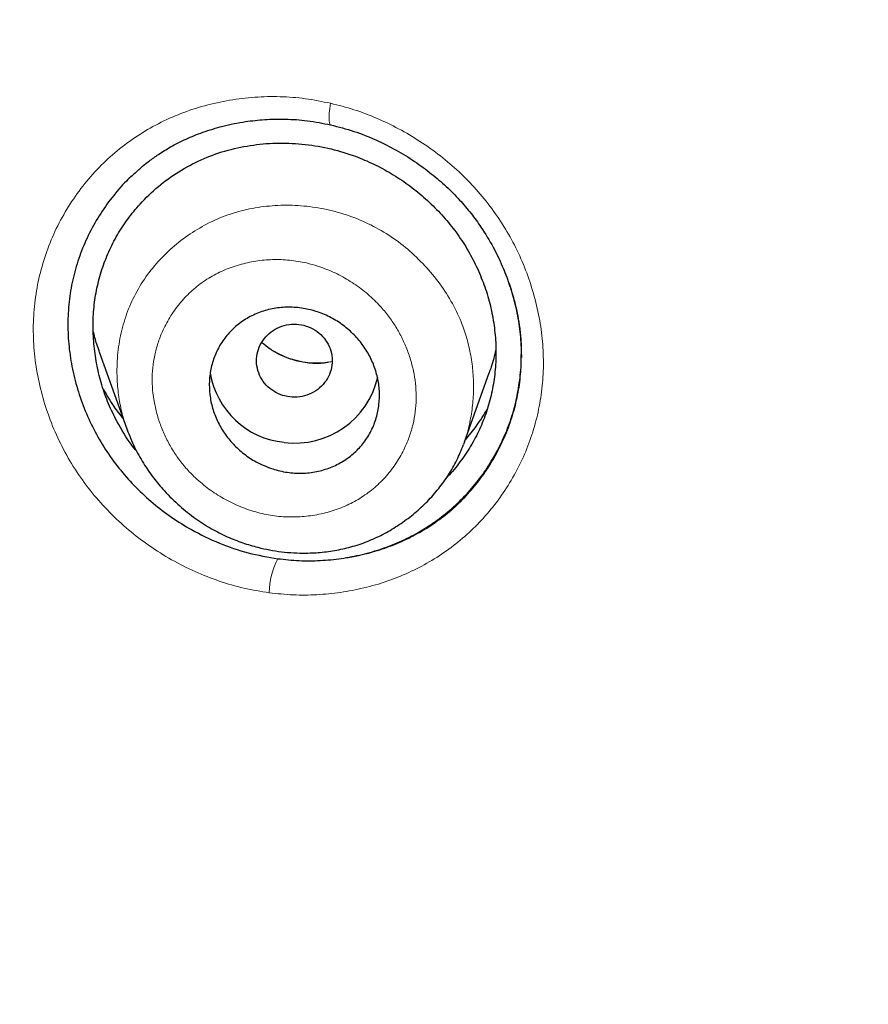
# Model space of a CAD drawing. Header units: millimetres. Extents: x 8 to 846, y 12 to 2113.
# Tile 291 of 515: x 423 to 432, y 1823 to 1834. Entities that reach past the tile are written whole.
import ezdxf

# ---------------------------------------------------------------- set-up
doc = ezdxf.new("R2010")
doc.units = ezdxf.units.MM

msp = doc.modelspace()

# ---------------------------------------------------------------- linework, layer by layer
at = {"color": 7, "linetype": 'Continuous', "lineweight": 30}
for p, q in [((424.156, 1830.108), (424.448, 1829.292)), ((428.018, 1829.155), (428.279, 1829.885)), ((424.455, 1829.275), (424.45, 1829.293)), ((428.016, 1829.155), (428.005, 1829.126))]:
    msp.add_line(p, q, dxfattribs=at)
at = {"color": 8, "linetype": 'Continuous', "lineweight": 0, "flags": 128}
msp.add_lwpolyline([(426.601, 1832.736), (426.593, 1832.682), (426.587, 1832.632), (426.585, 1832.588), (426.586, 1832.553), (426.59, 1832.527), (426.598, 1832.512), (426.608, 1832.507)], dxfattribs=at)
at = {"color": 7, "linetype": 'Continuous', "lineweight": 30}
for centre, radius, start, end in [((426.201, 1830.031), 0.885, 189.6119, 264.0882), ((426.226, 1830.04), 0.897, 262.5539, 347.1853)]:
    msp.add_arc(centre, radius, start, end, dxfattribs=at)
at = {"color": 8, "linetype": 'Continuous', "lineweight": 0}
msp.add_arc((426.721, 1827.554), 0.769, 151.5949, 179.5306, dxfattribs=at)
for points, knots in [([(418.074, 1827.918), (418.066, 1828.238), (418.047, 1828.984), (418.052, 1830.153), (418.083, 1831.425), (418.148, 1832.735), (418.246, 1834.081), (418.382, 1835.462), (418.554, 1836.84), (418.76, 1838.214), (419, 1839.582), (419.275, 1840.944), (419.575, 1842.263), (419.898, 1843.537), (420.24, 1844.767), (420.61, 1845.989), (421.009, 1847.204), (421.435, 1848.411), (421.904, 1849.644), (422.417, 1850.904), (422.977, 1852.187), (423.571, 1853.457), (424.196, 1854.712), (424.853, 1855.952), (425.541, 1857.177), (426.24, 1858.352), (426.946, 1859.477), (427.656, 1860.555), (428.391, 1861.618), (429.151, 1862.664), (429.934, 1863.695), (430.765, 1864.739), (431.647, 1865.795), (432.581, 1866.859), (433.542, 1867.901), (434.529, 1868.921), (435.542, 1869.917), (436.581, 1870.89), (437.614, 1871.811), (438.639, 1872.682), (439.653, 1873.507), (440.686, 1874.309), (441.737, 1875.089), (442.807, 1875.847), (443.926, 1876.604), (445.096, 1877.358), (446.32, 1878.105), (447.562, 1878.823), (448.821, 1879.513), (450.098, 1880.173), (451.392, 1880.804), (452.665, 1881.388), (453.915, 1881.928), (455.141, 1882.425), (456.378, 1882.897), (457.626, 1883.341), (458.884, 1883.759), (460.189, 1884.162), (461.543, 1884.547), (462.945, 1884.911), (464.355, 1885.243), (465.773, 1885.541), (467.199, 1885.808), (468.631, 1886.041), (470.028, 1886.237), (471.39, 1886.396), (472.716, 1886.523), (474.044, 1886.622), (475.374, 1886.693), (476.705, 1886.736), (478.078, 1886.751), (479.492, 1886.734), (480.944, 1886.683), (482.395, 1886.599), (483.843, 1886.481), (485.287, 1886.33), (486.727, 1886.146), (488.122, 1885.935), (489.472, 1885.7), (490.776, 1885.445), (492.074, 1885.162), (493.365, 1884.852), (494.649, 1884.515), (495.964, 1884.14), (497.307, 1883.723), (498.678, 1883.263), (500.036, 1882.772), (501.382, 1882.248), (502.714, 1881.694), (504.031, 1881.108), (505.297, 1880.51), (506.511, 1879.901), (507.676, 1879.286), (508.826, 1878.646), (509.961, 1877.982), (511.08, 1877.294), (512.217, 1876.56), (513.368, 1875.78), (514.532, 1874.95), (515.674, 1874.093), (516.795, 1873.21), (517.892, 1872.301), (518.967, 1871.366), (519.989, 1870.433), (520.958, 1869.505), (521.878, 1868.583), (522.776, 1867.642), (523.652, 1866.683), (524.505, 1865.704), (525.36, 1864.678), (526.215, 1863.602), (527.066, 1862.476), (527.888, 1861.33), (528.682, 1860.166), (529.445, 1858.983), (530.179, 1857.783), (530.863, 1856.601), (531.5, 1855.437), (532.091, 1854.295), (532.656, 1853.141), (533.194, 1851.974), (533.704, 1850.797), (534.201, 1849.573), (534.682, 1848.302), (535.143, 1846.985), (535.571, 1845.657), (535.964, 1844.321), (536.325, 1842.976), (536.651, 1841.623), (536.935, 1840.302), (537.179, 1839.012), (537.388, 1837.756), (537.568, 1836.496), (537.718, 1835.232), (537.839, 1833.966), (537.933, 1832.658), (537.998, 1831.31), (538.028, 1829.922), (538.028, 1828.751), (538.005, 1828.042), (537.997, 1827.797)], [0, 0, 0, 0, 0.005252, 0.012201, 0.019149, 0.026096, 0.033674, 0.04125, 0.048826, 0.056401, 0.063977, 0.071552, 0.079127, 0.086071, 0.093015, 0.09996, 0.106905, 0.113851, 0.120799, 0.128379, 0.13596, 0.14354, 0.151118, 0.158695, 0.166272, 0.173848, 0.180792, 0.187736, 0.19468, 0.201624, 0.208568, 0.215513, 0.223089, 0.230666, 0.238244, 0.245823, 0.253404, 0.260985, 0.268564, 0.275511, 0.282457, 0.289402, 0.296347, 0.303291, 0.310235, 0.31781, 0.325386, 0.332961, 0.340537, 0.348114, 0.355691, 0.363269, 0.370217, 0.377167, 0.384116, 0.391064, 0.398011, 0.404957, 0.412534, 0.42011, 0.427686, 0.435261, 0.442837, 0.450412, 0.457988, 0.464933, 0.471879, 0.478825, 0.485772, 0.49272, 0.49967, 0.507251, 0.51483, 0.522408, 0.529986, 0.537562, 0.545138, 0.552714, 0.559658, 0.566603, 0.573547, 0.580492, 0.587437, 0.594382, 0.60196, 0.609538, 0.617118, 0.624699, 0.63228, 0.639859, 0.647436, 0.654382, 0.661327, 0.668271, 0.675216, 0.68216, 0.689104, 0.696679, 0.704255, 0.711831, 0.719408, 0.726986, 0.734564, 0.742145, 0.749094, 0.756043, 0.76299, 0.769936, 0.776881, 0.783826, 0.791402, 0.798978, 0.806553, 0.814128, 0.821704, 0.829279, 0.836855, 0.843801, 0.850747, 0.857694, 0.864643, 0.871592, 0.878541, 0.886119, 0.893697, 0.901273, 0.908849, 0.916425, 0.924, 0.931575, 0.938519, 0.945463, 0.952407, 0.959352, 0.966297, 0.973243, 0.980821, 0.988401, 0.995982, 1, 1, 1, 1]), ([(421.507, 1824.421), (421.52, 1825.319), (421.546, 1827.111), (421.758, 1829.786), (422.096, 1832.439), (422.569, 1835.071), (423.175, 1837.68), (423.915, 1840.266), (424.789, 1842.822), (425.79, 1845.332), (426.915, 1847.784), (428.159, 1850.17), (429.523, 1852.493), (431.005, 1854.754), (432.604, 1856.95), (434.317, 1859.073), (436.134, 1861.109), (438.046, 1863.05), (440.049, 1864.892), (442.142, 1866.636), (444.326, 1868.282), (446.598, 1869.828), (448.952, 1871.269), (451.372, 1872.595), (453.848, 1873.801), (456.376, 1874.885), (458.955, 1875.846), (461.586, 1876.686), (464.267, 1877.404), (466.986, 1877.994), (469.726, 1878.455), (472.475, 1878.785), (475.232, 1878.983), (477.997, 1879.051), (480.768, 1878.987), (483.543, 1878.79), (486.309, 1878.46), (489.049, 1878.002), (491.753, 1877.417), (494.419, 1876.708), (497.046, 1875.873), (499.636, 1874.911), (502.182, 1873.822), (504.671, 1872.612), (507.09, 1871.289), (509.43, 1869.858), (511.692, 1868.323), (513.876, 1866.682), (515.981, 1864.933), (517.999, 1863.08), (519.921, 1861.132), (521.736, 1859.1), (523.44, 1856.991), (525.034, 1854.808), (526.517, 1852.551), (527.89, 1850.218), (529.145, 1847.816), (530.277, 1845.357), (531.278, 1842.855), (532.146, 1840.317), (532.884, 1837.744), (533.493, 1835.135), (533.971, 1832.491), (534.314, 1829.818), (534.531, 1827.124), (534.558, 1825.322), (534.572, 1824.421)], [0, 0, 0, 0, 0.015712, 0.031331, 0.046897, 0.062447, 0.078018, 0.093647, 0.109364, 0.125068, 0.140678, 0.156238, 0.171786, 0.187361, 0.20301, 0.218729, 0.234412, 0.250011, 0.265566, 0.281113, 0.296691, 0.312337, 0.328056, 0.343741, 0.359332, 0.374883, 0.390432, 0.406015, 0.421689, 0.437408, 0.453066, 0.468652, 0.484201, 0.499753, 0.515345, 0.531016, 0.546736, 0.5624, 0.57798, 0.593531, 0.609088, 0.62469, 0.640388, 0.656108, 0.671748, 0.687324, 0.702876, 0.718439, 0.734052, 0.749753, 0.765462, 0.781092, 0.796672, 0.812229, 0.827796, 0.843417, 0.85913, 0.874841, 0.89046, 0.906024, 0.921572, 0.937142, 0.95278, 0.96849, 0.98424, 1, 1, 1, 1]), ([(534.349, 1824.347), (534.342, 1825.015), (534.327, 1826.349), (534.208, 1828.347), (534.018, 1830.34), (533.749, 1832.329), (533.405, 1834.309), (532.996, 1836.235), (532.527, 1838.102), (532.005, 1839.91), (531.419, 1841.696), (530.769, 1843.463), (530.042, 1845.239), (529.236, 1847.023), (528.346, 1848.809), (527.386, 1850.566), (526.357, 1852.293), (525.259, 1853.989), (524.121, 1855.615), (522.95, 1857.167), (521.753, 1858.646), (520.504, 1860.082), (519.205, 1861.475), (517.829, 1862.851), (516.374, 1864.205), (514.838, 1865.533), (513.25, 1866.807), (511.609, 1868.028), (509.922, 1869.191), (508.228, 1870.271), (506.538, 1871.269), (504.851, 1872.189), (503.132, 1873.052), (501.382, 1873.857), (499.566, 1874.62), (497.685, 1875.335), (495.74, 1875.994), (493.769, 1876.585), (491.771, 1877.107), (489.751, 1877.559), (487.755, 1877.932), (485.792, 1878.23), (483.863, 1878.457), (481.93, 1878.62), (479.991, 1878.718), (478.01, 1878.751), (475.99, 1878.716), (473.934, 1878.607), (471.883, 1878.425), (469.838, 1878.17), (467.798, 1877.841), (465.805, 1877.449), (463.866, 1876.998), (461.988, 1876.493), (460.132, 1875.928), (458.301, 1875.301), (456.457, 1874.599), (454.606, 1873.82), (452.753, 1872.961), (450.935, 1872.037), (449.152, 1871.049), (447.402, 1869.995), (445.718, 1868.899), (444.105, 1867.766), (442.568, 1866.605), (441.077, 1865.397), (439.633, 1864.141), (438.206, 1862.811), (436.803, 1861.407), (435.428, 1859.925), (434.112, 1858.396), (432.852, 1856.82), (431.65, 1855.195), (430.528, 1853.558), (429.487, 1851.917), (428.529, 1850.279), (427.631, 1848.615), (426.796, 1846.924), (426.004, 1845.166), (425.261, 1843.343), (424.574, 1841.455), (423.959, 1839.547), (423.418, 1837.619), (422.951, 1835.672), (422.565, 1833.747), (422.256, 1831.849), (422.02, 1829.983), (421.854, 1828.11), (421.749, 1826.231), (421.736, 1824.976), (421.73, 1824.347)], [0, 0, 0, 0, 0.011718, 0.023422, 0.035131, 0.046861, 0.058633, 0.070374, 0.081376, 0.092351, 0.103314, 0.114278, 0.125258, 0.136845, 0.148439, 0.160058, 0.171716, 0.183431, 0.19516, 0.206169, 0.21715, 0.228117, 0.239082, 0.250059, 0.261698, 0.273343, 0.285009, 0.296711, 0.308463, 0.320158, 0.331114, 0.342058, 0.353001, 0.363957, 0.374937, 0.386579, 0.398224, 0.409886, 0.42158, 0.43332, 0.445046, 0.456045, 0.467022, 0.477988, 0.488955, 0.499937, 0.511584, 0.523217, 0.534851, 0.5465, 0.558178, 0.569924, 0.580979, 0.591996, 0.602988, 0.613967, 0.624945, 0.636586, 0.648202, 0.659808, 0.671417, 0.683046, 0.69478, 0.705845, 0.716869, 0.727865, 0.738844, 0.74982, 0.761474, 0.77311, 0.784742, 0.796386, 0.808059, 0.819799, 0.830845, 0.841849, 0.852823, 0.863782, 0.874741, 0.886479, 0.898182, 0.909866, 0.921548, 0.933247, 0.944959, 0.955973, 0.966969, 0.977962, 0.988967, 1, 1, 1, 1]), ([(425.952, 1827.56), (425.863, 1827.575), (425.685, 1827.603), (425.423, 1827.68), (425.167, 1827.78), (424.919, 1827.906), (424.684, 1828.053), (424.464, 1828.221), (424.262, 1828.408), (424.078, 1828.614), (423.915, 1828.836), (423.775, 1829.073), (423.658, 1829.323), (423.567, 1829.584), (423.501, 1829.851), (423.463, 1830.121), (423.454, 1830.389), (423.473, 1830.655), (423.521, 1830.916), (423.596, 1831.17), (423.698, 1831.414), (423.827, 1831.646), (423.978, 1831.863), (424.15, 1832.06), (424.343, 1832.237), (424.553, 1832.392), (424.779, 1832.524), (425.018, 1832.632), (425.27, 1832.715), (425.532, 1832.772), (425.799, 1832.804), (426.067, 1832.81), (426.336, 1832.79), (426.513, 1832.754), (426.601, 1832.736)], [0, 0, 0, 0, 0.031282, 0.062387, 0.093626, 0.1253, 0.156884, 0.188021, 0.21902, 0.250193, 0.281371, 0.312357, 0.34349, 0.375103, 0.406858, 0.438024, 0.46895, 0.499992, 0.531109, 0.562083, 0.593265, 0.625, 0.656526, 0.687651, 0.718707, 0.750026, 0.781092, 0.812072, 0.843282, 0.875033, 0.90658, 0.93772, 0.968757, 1, 1, 1, 1]), ([(426.601, 1832.736), (426.684, 1832.715), (426.849, 1832.673), (427.09, 1832.581), (427.323, 1832.469), (427.549, 1832.336), (427.763, 1832.183), (427.963, 1832.013), (428.145, 1831.826), (428.308, 1831.624), (428.453, 1831.409), (428.577, 1831.181), (428.679, 1830.943), (428.758, 1830.694), (428.816, 1830.441), (428.848, 1830.186), (428.855, 1829.934), (428.836, 1829.684), (428.792, 1829.438), (428.723, 1829.198), (428.63, 1828.967), (428.513, 1828.746), (428.376, 1828.538), (428.22, 1828.347), (428.045, 1828.173), (427.853, 1828.018), (427.647, 1827.883), (427.428, 1827.77), (427.197, 1827.677), (426.955, 1827.608), (426.707, 1827.56), (426.457, 1827.536), (426.204, 1827.533), (426.036, 1827.551), (425.952, 1827.56)], [0, 0, 0, 0, 0.031215, 0.062263, 0.093404, 0.124899, 0.156808, 0.188149, 0.219202, 0.250255, 0.281472, 0.312515, 0.343681, 0.375258, 0.407126, 0.438369, 0.469289, 0.500199, 0.531338, 0.562343, 0.593523, 0.625184, 0.656665, 0.6878, 0.718881, 0.7502, 0.781221, 0.812206, 0.843437, 0.875193, 0.90664, 0.937749, 0.968781, 1, 1, 1, 1]), ([(424.45, 1829.293), (424.436, 1829.33), (424.402, 1829.426), (424.368, 1829.584), (424.345, 1829.766), (424.34, 1829.969), (424.359, 1830.19), (424.412, 1830.424), (424.496, 1830.647), (424.612, 1830.854), (424.755, 1831.043), (424.924, 1831.212), (425.113, 1831.358), (425.32, 1831.478), (425.541, 1831.57), (425.774, 1831.63), (426.014, 1831.659), (426.258, 1831.659), (426.502, 1831.629), (426.741, 1831.57), (426.973, 1831.481), (427.192, 1831.361), (427.397, 1831.217), (427.516, 1831.1), (427.576, 1831.042)], [0, 0, 0, 0, 0.023554, 0.05988, 0.096283, 0.13272, 0.181233, 0.229547, 0.277552, 0.325408, 0.373522, 0.421826, 0.470168, 0.518381, 0.566338, 0.614121, 0.662028, 0.710062, 0.758182, 0.806351, 0.854574, 0.902918, 0.951413, 1, 1, 1, 1]), ([(427.113, 1830.605), (427.07, 1830.648), (426.982, 1830.735), (426.831, 1830.843), (426.67, 1830.935), (426.5, 1831.006), (426.324, 1831.056), (426.145, 1831.082), (425.966, 1831.086), (425.787, 1831.067), (425.614, 1831.025), (425.447, 1830.963), (425.292, 1830.878), (425.152, 1830.774), (425.028, 1830.651), (424.922, 1830.511), (424.842, 1830.369), (424.785, 1830.232), (424.747, 1830.104), (424.723, 1829.973), (424.713, 1829.839), (424.718, 1829.704), (424.736, 1829.569), (424.768, 1829.435), (424.812, 1829.305), (424.869, 1829.178), (424.937, 1829.057), (425.016, 1828.944), (425.116, 1828.827), (425.24, 1828.711), (425.389, 1828.601), (425.551, 1828.51), (425.722, 1828.438), (425.898, 1828.389), (426.077, 1828.362), (426.257, 1828.359), (426.435, 1828.378), (426.61, 1828.419), (426.776, 1828.482), (426.931, 1828.566), (427.071, 1828.671), (427.195, 1828.794), (427.301, 1828.934), (427.38, 1829.076), (427.437, 1829.213), (427.475, 1829.341), (427.499, 1829.473), (427.508, 1829.606), (427.504, 1829.74), (427.486, 1829.874), (427.454, 1830.008), (427.409, 1830.139), (427.353, 1830.266), (427.284, 1830.387), (427.205, 1830.501), (427.144, 1830.571), (427.113, 1830.605)], [0, 0, 0, 0, 0.020726, 0.041665, 0.062465, 0.083541, 0.104245, 0.124919, 0.145749, 0.166473, 0.187421, 0.208549, 0.229258, 0.249912, 0.270664, 0.291379, 0.312424, 0.328318, 0.343915, 0.359382, 0.374892, 0.390346, 0.406126, 0.421744, 0.437357, 0.453186, 0.468774, 0.484278, 0.499858, 0.520633, 0.541402, 0.562507, 0.583514, 0.604241, 0.625028, 0.645721, 0.66671, 0.687516, 0.708737, 0.729451, 0.750027, 0.770826, 0.791549, 0.812562, 0.828429, 0.84402, 0.859505, 0.875054, 0.890486, 0.905938, 0.921574, 0.937547, 0.953175, 0.96876, 0.984485, 1, 1, 1, 1]), ([(427.576, 1831.042), (427.632, 1830.98), (427.743, 1830.856), (427.878, 1830.647), (427.978, 1830.444), (428.044, 1830.25), (428.086, 1830.07), (428.11, 1829.887), (428.115, 1829.703), (428.103, 1829.519), (428.07, 1829.339), (428.041, 1829.217), (428.018, 1829.158), (428.016, 1829.155)], [0, 0, 0, 0, 0.120282, 0.240276, 0.359854, 0.449552, 0.539882, 0.630753, 0.721953, 0.813229, 0.904329, 0.995035, 1, 1, 1, 1]), ([(426.045, 1827.92), (426.144, 1827.91), (426.343, 1827.889), (426.642, 1827.905), (426.911, 1827.95), (427.148, 1828.017), (427.354, 1828.097), (427.549, 1828.195), (427.732, 1828.312), (427.901, 1828.449), (428.056, 1828.603), (428.194, 1828.772), (428.316, 1828.955), (428.419, 1829.15), (428.503, 1829.354), (428.565, 1829.567), (428.605, 1829.786), (428.621, 1830.009), (428.614, 1830.234), (428.585, 1830.46), (428.539, 1830.675), (428.492, 1830.812), (428.47, 1830.876)], [0, 0, 0, 0, 0.063822, 0.12804, 0.192425, 0.240681, 0.288787, 0.336668, 0.38429, 0.431897, 0.479709, 0.527666, 0.575684, 0.623671, 0.671547, 0.719259, 0.766796, 0.814305, 0.861947, 0.909743, 0.957678, 1, 1, 1, 1]), ([(426.615, 1830.006), (426.601, 1830.002), (426.536, 1829.984), (426.413, 1829.982), (426.252, 1830.003), (426.096, 1830.058), (425.968, 1830.126), (425.901, 1830.185), (425.876, 1830.206)], [0, 0, 0, 0, 0.057278, 0.263755, 0.4696, 0.675113, 0.881155, 1, 1, 1, 1]), ([(421.73, 1824.347), (421.737, 1823.68), (421.752, 1822.346), (421.871, 1820.349), (422.061, 1818.355), (422.33, 1816.366), (422.674, 1814.386), (423.083, 1812.46), (423.551, 1810.594), (424.073, 1808.787), (424.659, 1807), (425.309, 1805.234), (426.035, 1803.457), (426.84, 1801.674), (427.73, 1799.887), (428.689, 1798.13), (429.719, 1796.402), (430.816, 1794.706), (431.954, 1793.08), (433.125, 1791.528), (434.322, 1790.05), (435.571, 1788.614), (436.87, 1787.221), (438.246, 1785.845), (439.701, 1784.491), (441.237, 1783.163), (442.825, 1781.888), (444.466, 1780.667), (446.153, 1779.504), (447.847, 1778.424), (449.537, 1777.426), (451.224, 1776.507), (452.943, 1775.644), (454.693, 1774.838), (456.509, 1774.075), (458.39, 1773.361), (460.334, 1772.701), (462.306, 1772.11), (464.304, 1771.588), (466.324, 1771.136), (468.32, 1770.763), (470.283, 1770.465), (472.211, 1770.237), (474.145, 1770.075), (476.083, 1769.977), (478.064, 1769.944), (480.085, 1769.979), (482.141, 1770.088), (484.191, 1770.27), (486.236, 1770.525), (488.277, 1770.853), (490.269, 1771.245), (492.208, 1771.696), (494.087, 1772.201), (495.942, 1772.767), (497.774, 1773.394), (499.617, 1774.095), (501.468, 1774.874), (503.322, 1775.733), (505.14, 1776.657), (506.922, 1777.645), (508.673, 1778.698), (510.356, 1779.795), (511.97, 1780.928), (513.507, 1782.089), (514.998, 1783.297), (516.442, 1784.553), (517.868, 1785.882), (519.272, 1787.287), (520.646, 1788.768), (521.963, 1790.297), (523.222, 1791.873), (524.425, 1793.498), (525.547, 1795.135), (526.587, 1796.776), (527.546, 1798.413), (528.444, 1800.077), (529.28, 1801.768), (530.072, 1803.525), (530.814, 1805.345), (531.501, 1807.23), (532.114, 1809.137), (532.655, 1811.067), (533.124, 1813.019), (533.511, 1814.95), (533.821, 1816.851), (534.057, 1818.719), (534.225, 1820.591), (534.329, 1822.468), (534.342, 1823.721), (534.349, 1824.347)], [0, 0, 0, 0, 0.0117137, 0.0234149, 0.0351216, 0.0468522, 0.0586247, 0.070364, 0.0813631, 0.0923367, 0.1032992, 0.1142649, 0.1252481, 0.1368316, 0.148424, 0.1600419, 0.1717018, 0.1834199, 0.1951477, 0.206154, 0.2171342, 0.2281014, 0.2390684, 0.2500482, 0.2616874, 0.2733323, 0.2849979, 0.2966994, 0.3084517, 0.3201468, 0.3311024, 0.3420458, 0.3529893, 0.3639449, 0.3749251, 0.3865672, 0.398212, 0.409874, 0.4215681, 0.4333088, 0.4450345, 0.4560332, 0.4670091, 0.4779743, 0.4889413, 0.4999221, 0.5115701, 0.5232038, 0.5348379, 0.5464871, 0.5581659, 0.5699121, 0.5809668, 0.5919838, 0.6029753, 0.6139537, 0.6249313, 0.6365724, 0.6481884, 0.6597941, 0.6714039, 0.6830322, 0.6947667, 0.7058318, 0.7168559, 0.7278515, 0.7388313, 0.7498078, 0.7614587, 0.7730925, 0.7847248, 0.7963708, 0.8080459, 0.8197857, 0.8308292, 0.8418316, 0.8528066, 0.8637681, 0.8747299, 0.8864319, 0.8981149, 0.9097963, 0.9214933, 0.9332235, 0.9449736, 0.9560095, 0.967015, 0.9780052, 0.9889952, 1, 1, 1, 1])]:
    msp.add_open_spline(points, degree=3, knots=knots, dxfattribs=at)
at = {"color": 7, "linetype": 'Continuous', "lineweight": 30}
for points, knots in [([(538, 1827.773), (538.001, 1827.791), (538.002, 1827.835), (538.004, 1827.906), (538.006, 1827.988), (538.008, 1828.101), (538.011, 1828.254), (538.015, 1828.455), (538.017, 1828.683), (538.02, 1828.937), (538.021, 1829.217), (538.021, 1829.526), (538.019, 1829.864), (538.014, 1830.232), (538.007, 1830.62), (537.996, 1831.029), (537.982, 1831.456), (537.963, 1831.907), (537.94, 1832.376), (537.9, 1833.055), (537.836, 1833.939), (537.735, 1835.032), (537.61, 1836.137), (537.463, 1837.243), (537.292, 1838.348), (537.099, 1839.453), (536.881, 1840.567), (536.637, 1841.691), (536.366, 1842.823), (536.068, 1843.964), (535.731, 1845.151), (535.35, 1846.383), (534.921, 1847.661), (534.456, 1848.945), (533.952, 1850.234), (533.499, 1851.312), (533.116, 1852.179), (532.819, 1852.828), (532.52, 1853.459), (532.222, 1854.068), (531.928, 1854.653), (531.637, 1855.215), (531.341, 1855.771), (531.042, 1856.319), (530.739, 1856.859), (530.445, 1857.372), (530.159, 1857.858), (529.882, 1858.319), (529.615, 1858.754), (529.358, 1859.163), (529.113, 1859.548), (528.88, 1859.908), (528.661, 1860.241), (528.455, 1860.549), (528.263, 1860.832), (528.085, 1861.092), (527.925, 1861.323), (527.783, 1861.525), (527.662, 1861.697), (527.559, 1861.842), (527.479, 1861.954), (527.415, 1862.043), (527.359, 1862.121), (527.295, 1862.21), (527.211, 1862.325), (527.106, 1862.469), (526.976, 1862.645), (526.827, 1862.847), (526.657, 1863.074), (526.466, 1863.326), (526.265, 1863.588), (526.056, 1863.857), (525.84, 1864.132), (525.608, 1864.424), (525.359, 1864.733), (525.092, 1865.059), (524.811, 1865.397), (524.355, 1865.938), (523.723, 1866.665), (522.891, 1867.583), (522.032, 1868.491), (521.146, 1869.387), (520.259, 1870.246), (519.371, 1871.071), (518.484, 1871.861), (517.661, 1872.565), (516.904, 1873.19), (516.215, 1873.742), (515.529, 1874.274), (514.848, 1874.787), (514.167, 1875.286), (513.43, 1875.809), (512.625, 1876.363), (511.744, 1876.946), (510.831, 1877.527), (509.886, 1878.105), (508.916, 1878.674), (507.919, 1879.234), (506.897, 1879.783), (505.842, 1880.323), (504.768, 1880.847), (503.677, 1881.353), (502.567, 1881.841), (501.427, 1882.315), (500.256, 1882.775), (499.055, 1883.218), (497.847, 1883.634), (496.634, 1884.024), (495.419, 1884.388), (494.176, 1884.733), (492.908, 1885.056), (491.653, 1885.348), (490.414, 1885.61), (489.194, 1885.842), (487.953, 1886.054), (486.702, 1886.241), (485.452, 1886.402), (484.217, 1886.537), (482.961, 1886.649), (481.685, 1886.737), (480.391, 1886.799), (479.121, 1886.833), (477.876, 1886.843), (476.65, 1886.827), (475.442, 1886.788), (474.255, 1886.728), (473.096, 1886.646), (471.964, 1886.546), (470.862, 1886.429), (469.787, 1886.296), (468.708, 1886.143), (467.627, 1885.971), (466.545, 1885.779), (465.498, 1885.575), (464.485, 1885.36), (463.56, 1885.148), (462.717, 1884.941), (461.953, 1884.744), (461.213, 1884.543), (460.497, 1884.339), (459.801, 1884.132), (459.124, 1883.921), (458.449, 1883.704), (457.765, 1883.474), (457.058, 1883.227), (456.329, 1882.963), (455.569, 1882.676), (454.779, 1882.365), (453.96, 1882.03), (453.119, 1881.67), (452.258, 1881.287), (451.377, 1880.878), (450.478, 1880.443), (449.588, 1879.994), (448.707, 1879.531), (447.838, 1879.056), (446.957, 1878.556), (446.064, 1878.029), (445.16, 1877.474), (444.224, 1876.876), (443.258, 1876.234), (442.263, 1875.542), (441.261, 1874.815), (440.381, 1874.148), (439.623, 1873.553), (438.986, 1873.038), (438.348, 1872.507), (437.714, 1871.964), (437.093, 1871.417), (436.495, 1870.875), (435.923, 1870.343), (435.378, 1869.821), (434.858, 1869.311), (434.366, 1868.816), (433.901, 1868.337), (433.461, 1867.874), (433.044, 1867.425), (432.629, 1866.97), (432.219, 1866.509), (431.816, 1866.046), (431.439, 1865.605), (431.088, 1865.185), (430.764, 1864.791), (430.467, 1864.422), (430.194, 1864.079), (429.943, 1863.759), (429.718, 1863.466), (429.516, 1863.201), (429.336, 1862.963), (429.176, 1862.748), (429.034, 1862.556), (428.917, 1862.397), (428.823, 1862.267), (428.747, 1862.163), (428.679, 1862.069), (428.615, 1861.979), (428.546, 1861.883), (428.466, 1861.77), (428.369, 1861.633), (428.256, 1861.473), (428.127, 1861.288), (427.984, 1861.081), (427.826, 1860.851), (427.655, 1860.599), (427.47, 1860.322), (427.249, 1859.989), (426.996, 1859.599), (426.713, 1859.156), (426.425, 1858.695), (426.132, 1858.216), (425.836, 1857.721), (425.537, 1857.209), (425.195, 1856.609), (424.813, 1855.917), (424.391, 1855.126), (423.968, 1854.3), (423.566, 1853.48), (423.183, 1852.67), (422.822, 1851.871), (422.464, 1851.045), (422.111, 1850.193), (421.766, 1849.319), (421.431, 1848.424), (421.105, 1847.508), (420.788, 1846.566), (420.482, 1845.597), (420.187, 1844.601), (419.905, 1843.579), (419.638, 1842.531), (419.406, 1841.538), (419.207, 1840.618), (419.042, 1839.787), (418.893, 1838.98), (418.754, 1838.158), (418.626, 1837.325), (418.511, 1836.484), (418.412, 1835.676), (418.329, 1834.902), (418.26, 1834.167), (418.203, 1833.47), (418.158, 1832.811), (418.123, 1832.186), (418.096, 1831.592), (418.076, 1831.029), (418.063, 1830.497), (418.055, 1830.002), (418.052, 1829.541), (418.052, 1829.119), (418.055, 1828.734), (418.061, 1828.386), (418.067, 1828.072), (418.073, 1827.874), (418.076, 1827.781)], [0, 0, 0, 0, 0.000286, 0.000693, 0.0011, 0.001586, 0.002471, 0.003539, 0.004789, 0.006132, 0.007637, 0.009305, 0.011135, 0.013127, 0.015282, 0.017462, 0.019787, 0.022256, 0.024847, 0.027466, 0.033367, 0.039348, 0.045407, 0.051547, 0.057576, 0.06368, 0.069859, 0.076113, 0.082442, 0.088847, 0.095327, 0.102542, 0.109849, 0.117247, 0.124738, 0.132321, 0.136217, 0.140106, 0.143883, 0.147538, 0.151072, 0.154484, 0.157774, 0.161253, 0.164584, 0.167769, 0.170807, 0.173698, 0.176442, 0.17904, 0.18149, 0.183794, 0.18595, 0.187925, 0.189759, 0.191451, 0.193001, 0.194284, 0.195425, 0.196381, 0.197152, 0.197648, 0.198127, 0.198707, 0.19941, 0.200408, 0.20158, 0.202926, 0.204446, 0.206141, 0.20801, 0.209751, 0.21162, 0.213617, 0.215742, 0.217996, 0.220375, 0.222791, 0.229356, 0.235809, 0.242651, 0.249362, 0.255943, 0.262391, 0.268707, 0.274889, 0.279654, 0.284337, 0.288938, 0.293457, 0.297895, 0.302347, 0.307808, 0.313397, 0.319114, 0.324959, 0.330933, 0.336924, 0.343039, 0.349279, 0.355642, 0.361895, 0.368264, 0.37475, 0.381351, 0.388066, 0.394895, 0.401438, 0.408082, 0.414827, 0.421674, 0.428623, 0.435029, 0.441518, 0.448093, 0.454743, 0.461334, 0.467815, 0.474188, 0.481072, 0.487826, 0.494449, 0.500941, 0.507301, 0.513639, 0.519838, 0.525899, 0.531823, 0.537609, 0.543257, 0.548769, 0.554673, 0.560411, 0.565984, 0.571391, 0.576633, 0.580874, 0.585001, 0.589013, 0.59291, 0.596693, 0.600415, 0.604054, 0.607836, 0.61176, 0.615827, 0.620037, 0.624536, 0.629187, 0.633988, 0.638941, 0.644045, 0.649301, 0.654708, 0.659798, 0.665015, 0.67036, 0.675832, 0.681433, 0.687161, 0.693426, 0.699838, 0.706396, 0.713101, 0.71739, 0.721738, 0.726143, 0.730607, 0.73504, 0.739336, 0.743493, 0.747511, 0.751391, 0.755131, 0.758669, 0.762073, 0.765343, 0.768479, 0.77194, 0.775222, 0.778324, 0.781247, 0.783991, 0.786512, 0.788859, 0.791034, 0.793036, 0.794792, 0.796389, 0.797828, 0.799108, 0.800229, 0.800999, 0.801686, 0.802305, 0.802864, 0.803461, 0.804203, 0.805101, 0.806153, 0.80736, 0.808722, 0.810211, 0.811848, 0.813635, 0.815571, 0.818292, 0.821125, 0.824049, 0.827063, 0.830167, 0.833361, 0.836644, 0.841307, 0.84614, 0.851144, 0.856318, 0.860926, 0.865661, 0.870525, 0.875514, 0.88063, 0.885778, 0.891047, 0.896439, 0.901953, 0.907588, 0.913346, 0.919226, 0.925229, 0.929977, 0.934588, 0.939053, 0.943372, 0.948188, 0.952809, 0.957234, 0.961465, 0.9655, 0.969274, 0.972859, 0.976257, 0.979466, 0.98254, 0.985418, 0.988102, 0.99059, 0.992883, 0.994945, 0.996818, 0.998503, 1, 1, 1, 1]), ([(438.753, 1781.597), (438.116, 1782.151), (436.841, 1783.26), (435.025, 1785.022), (433.286, 1786.854), (431.632, 1788.759), (430.064, 1790.73), (428.585, 1792.765), (427.198, 1794.859), (425.906, 1797.008), (424.711, 1799.21), (423.615, 1801.459), (422.622, 1803.753), (421.734, 1806.086), (420.951, 1808.454), (420.274, 1810.852), (419.705, 1813.277), (419.244, 1815.722), (418.892, 1818.185), (418.651, 1820.66), (418.52, 1823.142), (418.502, 1825.628), (418.596, 1828.113), (418.802, 1830.591), (419.118, 1833.058), (419.543, 1835.51), (420.077, 1837.942), (420.719, 1840.349), (421.467, 1842.727), (422.321, 1845.072), (423.281, 1847.379), (424.343, 1849.643), (425.506, 1851.861), (426.768, 1854.028), (428.124, 1856.141), (429.573, 1858.195), (431.112, 1860.187), (432.739, 1862.114), (434.45, 1863.97), (436.243, 1865.754), (438.115, 1867.459), (440.062, 1869.085), (442.08, 1870.628), (444.165, 1872.085), (446.313, 1873.455), (448.52, 1874.735), (450.781, 1875.922), (453.094, 1877.013), (455.453, 1878.006), (457.856, 1878.898), (460.296, 1879.689), (462.768, 1880.377), (465.27, 1880.962), (467.794, 1881.442), (470.338, 1881.818), (472.897, 1882.085), (475.465, 1882.254), (477.18, 1882.275), (478.038, 1882.285)], [0, 0, 0, 0, 0.017858, 0.035716, 0.053573, 0.07143, 0.089286, 0.107143, 0.124999, 0.142856, 0.160713, 0.178571, 0.196429, 0.214287, 0.232143, 0.25, 0.267856, 0.285712, 0.303568, 0.321425, 0.339282, 0.35714, 0.374998, 0.392856, 0.410713, 0.42857, 0.446428, 0.464285, 0.482142, 0.499999, 0.517857, 0.535714, 0.553571, 0.571428, 0.589285, 0.607142, 0.624999, 0.642856, 0.660713, 0.67857, 0.696427, 0.714284, 0.732141, 0.749999, 0.767857, 0.785715, 0.803573, 0.821432, 0.83929, 0.857149, 0.875005, 0.892861, 0.910716, 0.928572, 0.946428, 0.964284, 0.982141, 1, 1, 1, 1]), ([(478.038, 1879.997), (477.434, 1879.991), (476.226, 1879.981), (474.416, 1879.894), (472.608, 1879.756), (470.804, 1879.561), (469.003, 1879.311), (467.209, 1879.007), (465.477, 1878.659), (463.811, 1878.274), (462.213, 1877.858), (460.632, 1877.398), (459.069, 1876.896), (457.523, 1876.351), (455.942, 1875.743), (454.328, 1875.068), (452.688, 1874.322), (451.077, 1873.528), (449.495, 1872.687), (447.943, 1871.799), (446.418, 1870.862), (444.963, 1869.906), (443.577, 1868.935), (442.263, 1867.956), (440.98, 1866.942), (439.728, 1865.894), (438.508, 1864.811), (437.286, 1863.661), (436.066, 1862.443), (434.855, 1861.154), (433.687, 1859.829), (432.562, 1858.469), (431.48, 1857.073), (430.439, 1855.639), (429.469, 1854.212), (428.569, 1852.798), (427.74, 1851.406), (426.955, 1849.994), (426.213, 1848.564), (425.516, 1847.115), (424.843, 1845.604), (424.201, 1844.032), (423.594, 1842.398), (423.04, 1840.745), (422.54, 1839.075), (422.094, 1837.387), (421.7, 1835.679), (421.369, 1834.004), (421.099, 1832.367), (420.884, 1830.775), (420.717, 1829.182), (420.598, 1827.587), (420.528, 1825.989), (420.504, 1824.343), (420.533, 1822.652), (420.62, 1820.915), (420.763, 1819.181), (420.964, 1817.448), (421.221, 1815.717), (421.535, 1813.99), (421.894, 1812.32), (422.291, 1810.712), (422.722, 1809.167), (423.197, 1807.638), (423.717, 1806.125), (424.282, 1804.628), (424.911, 1803.102), (425.607, 1801.549), (426.376, 1799.973), (427.196, 1798.42), (428.07, 1796.89), (428.995, 1795.381), (429.97, 1793.901), (430.962, 1792.492), (431.963, 1791.158), (432.969, 1789.893), (434.012, 1788.658), (435.091, 1787.454), (436.206, 1786.279), (437.391, 1785.101), (438.65, 1783.923), (439.984, 1782.75), (441.359, 1781.617), (442.774, 1780.524), (444.229, 1779.47), (445.719, 1778.46), (447.195, 1777.524), (448.649, 1776.661), (450.081, 1775.864), (451.534, 1775.109), (453.009, 1774.395), (454.505, 1773.722), (456.07, 1773.071), (457.704, 1772.447), (459.405, 1771.856), (461.124, 1771.317), (462.86, 1770.83), (464.614, 1770.395), (466.381, 1770.014), (468.109, 1769.696), (469.793, 1769.436), (471.432, 1769.23), (473.076, 1769.069), (474.725, 1768.955), (476.38, 1768.884), (477.485, 1768.875), (478.038, 1768.871)], [0, 0, 0, 0, 0.01003, 0.020054, 0.030083, 0.040124, 0.050187, 0.060282, 0.070362, 0.079553, 0.088711, 0.097842, 0.106955, 0.116055, 0.12515, 0.135215, 0.145244, 0.155247, 0.165233, 0.175211, 0.185191, 0.195231, 0.204429, 0.213609, 0.222777, 0.23194, 0.241107, 0.250284, 0.260264, 0.270231, 0.280194, 0.290164, 0.300149, 0.31016, 0.320251, 0.329484, 0.338685, 0.347862, 0.357022, 0.366175, 0.375328, 0.385279, 0.395221, 0.405163, 0.415118, 0.425096, 0.435106, 0.445185, 0.454404, 0.463594, 0.472765, 0.481925, 0.491084, 0.500249, 0.510205, 0.520158, 0.530119, 0.540101, 0.550114, 0.56017, 0.570237, 0.579425, 0.588586, 0.597726, 0.606856, 0.615983, 0.625115, 0.635087, 0.645061, 0.655045, 0.665052, 0.67509, 0.685171, 0.695207, 0.70436, 0.713496, 0.722621, 0.731743, 0.74087, 0.750008, 0.759978, 0.769956, 0.779952, 0.789974, 0.800033, 0.810138, 0.820182, 0.829338, 0.838477, 0.847605, 0.856731, 0.86586, 0.875, 0.885017, 0.895019, 0.905016, 0.915017, 0.92503, 0.935066, 0.945076, 0.954226, 0.963368, 0.97251, 0.981657, 0.990818, 1, 1, 1, 1]), ([(421.006, 1824.397), (421.013, 1825.071), (421.027, 1826.416), (421.146, 1828.43), (421.335, 1830.436), (421.603, 1832.436), (421.946, 1834.428), (422.356, 1836.371), (422.829, 1838.261), (423.358, 1840.096), (423.952, 1841.912), (424.613, 1843.711), (425.35, 1845.519), (426.167, 1847.331), (427.066, 1849.141), (428.035, 1850.92), (429.073, 1852.668), (430.181, 1854.384), (431.331, 1856.03), (432.518, 1857.605), (433.734, 1859.108), (435.003, 1860.568), (436.326, 1861.987), (437.722, 1863.383), (439.194, 1864.754), (440.741, 1866.093), (442.342, 1867.379), (443.994, 1868.611), (445.698, 1869.787), (447.412, 1870.883), (449.13, 1871.899), (450.846, 1872.836), (452.595, 1873.716), (454.377, 1874.537), (456.218, 1875.311), (458.12, 1876.033), (460.081, 1876.699), (462.072, 1877.296), (464.092, 1877.824), (466.139, 1878.282), (468.163, 1878.662), (470.156, 1878.966), (472.111, 1879.199), (474.07, 1879.365), (476.032, 1879.466), (478.039, 1879.501), (480.089, 1879.466), (482.179, 1879.356), (484.263, 1879.171), (486.342, 1878.912), (488.412, 1878.579), (490.428, 1878.182), (492.385, 1877.727), (494.279, 1877.219), (496.149, 1876.649), (497.996, 1876.018), (499.862, 1875.309), (501.743, 1874.519), (503.633, 1873.644), (505.485, 1872.703), (507.302, 1871.696), (509.082, 1870.624), (510.788, 1869.512), (512.418, 1868.366), (513.97, 1867.194), (515.475, 1865.974), (516.933, 1864.707), (518.376, 1863.362), (519.798, 1861.939), (521.193, 1860.436), (522.529, 1858.885), (523.806, 1857.287), (525.025, 1855.641), (526.161, 1853.983), (527.216, 1852.319), (528.188, 1850.659), (529.098, 1848.97), (529.946, 1847.253), (530.747, 1845.475), (531.496, 1843.637), (532.186, 1841.74), (532.805, 1839.82), (533.35, 1837.877), (533.824, 1835.907), (534.218, 1833.953), (534.534, 1832.022), (534.775, 1830.122), (534.946, 1828.218), (535.053, 1826.309), (535.067, 1825.035), (535.073, 1824.397)], [0, 0, 0, 0, 0.011674, 0.023319, 0.034953, 0.046594, 0.058259, 0.069953, 0.080961, 0.091959, 0.102962, 0.113984, 0.125039, 0.136637, 0.148231, 0.159838, 0.171475, 0.183157, 0.194877, 0.205905, 0.216918, 0.22793, 0.238954, 0.250002, 0.261585, 0.273174, 0.284784, 0.296429, 0.308126, 0.319837, 0.330846, 0.341843, 0.352841, 0.363852, 0.374887, 0.386465, 0.398061, 0.409688, 0.421363, 0.433098, 0.444853, 0.455881, 0.466873, 0.477842, 0.4888, 0.499758, 0.511447, 0.523122, 0.534797, 0.546486, 0.558206, 0.569931, 0.580933, 0.591898, 0.602839, 0.613767, 0.624694, 0.636409, 0.648098, 0.659775, 0.671455, 0.683154, 0.694888, 0.705917, 0.716904, 0.727863, 0.738806, 0.749745, 0.761427, 0.773085, 0.784734, 0.79639, 0.808067, 0.819807, 0.830858, 0.841874, 0.852868, 0.863854, 0.874847, 0.886477, 0.898088, 0.909698, 0.921323, 0.932981, 0.944738, 0.955821, 0.966873, 0.97791, 0.988948, 1, 1, 1, 1]), ([(421.456, 1825.178), (421.458, 1825.605), (421.464, 1826.457), (421.512, 1827.733), (421.588, 1829.003), (421.696, 1830.269), (421.832, 1831.522), (421.997, 1832.762), (422.191, 1833.991), (422.413, 1835.214), (422.665, 1836.442), (422.949, 1837.672), (423.264, 1838.906), (423.611, 1840.135), (423.987, 1841.359), (424.394, 1842.578), (424.831, 1843.788), (425.297, 1844.987), (425.79, 1846.173), (426.31, 1847.344), (426.858, 1848.5), (427.432, 1849.642), (428.034, 1850.769), (428.662, 1851.882), (429.339, 1853.016), (429.988, 1854.052), (430.433, 1854.713), (430.615, 1854.983)], [0, 0, 0, 0, 0.040608, 0.081079, 0.121435, 0.161699, 0.201893, 0.241321, 0.280723, 0.320118, 0.359528, 0.399777, 0.440085, 0.480473, 0.520965, 0.561586, 0.602267, 0.64292, 0.683452, 0.723851, 0.764165, 0.804417, 0.84463, 0.884826, 0.925026, 0.969276, 1, 1, 1, 1]), ([(421.621, 1829.391), (421.625, 1829.462), (421.654, 1829.951), (421.735, 1830.854), (421.867, 1832.1), (422.029, 1833.317), (422.213, 1834.506), (422.42, 1835.667), (422.653, 1836.824), (422.912, 1837.976), (423.208, 1839.169), (423.544, 1840.402), (423.928, 1841.672), (424.257, 1842.692), (424.469, 1843.285), (424.532, 1843.459)], [0, 0, 0, 0, 0.014866, 0.102031, 0.189043, 0.275948, 0.357831, 0.439698, 0.521585, 0.603533, 0.68558, 0.777314, 0.869275, 0.961536, 1, 1, 1, 1]), ([(424.563, 1832.026), (424.57, 1832.032), (424.586, 1832.046), (424.626, 1832.08), (424.691, 1832.132), (424.788, 1832.201), (424.917, 1832.281), (425.074, 1832.361), (425.258, 1832.435), (425.468, 1832.499), (425.687, 1832.543), (425.909, 1832.567), (426.128, 1832.571), (426.361, 1832.556), (426.52, 1832.524), (426.602, 1832.508)], [0, 0, 0, 0, 0.013829, 0.033983, 0.076162, 0.13271, 0.203775, 0.289671, 0.378631, 0.479536, 0.592356, 0.684711, 0.783544, 0.888691, 1, 1, 1, 1]), ([(426.602, 1832.508), (426.685, 1832.487), (426.847, 1832.445), (427.078, 1832.353), (427.292, 1832.246), (427.488, 1832.126), (427.665, 1831.996), (427.824, 1831.859), (427.964, 1831.717), (428.086, 1831.574), (428.207, 1831.408), (428.319, 1831.223), (428.416, 1831.022), (428.488, 1830.837), (428.539, 1830.67), (428.573, 1830.523), (428.598, 1830.385), (428.612, 1830.257), (428.618, 1830.14), (428.618, 1830.076), (428.618, 1830.048)], [0, 0, 0, 0, 0.07503, 0.147277, 0.216626, 0.282984, 0.346295, 0.40654, 0.463738, 0.51793, 0.569158, 0.640334, 0.704725, 0.7623, 0.813039, 0.856944, 0.894139, 0.936409, 0.971565, 1, 1, 1, 1]), ([(424.344, 1829.369), (424.313, 1829.431), (424.25, 1829.557), (424.18, 1829.756), (424.129, 1829.96), (424.098, 1830.167), (424.087, 1830.375), (424.097, 1830.581), (424.128, 1830.783), (424.181, 1830.979), (424.253, 1831.167), (424.345, 1831.346), (424.456, 1831.515), (424.598, 1831.688), (424.776, 1831.86), (424.994, 1832.018), (425.23, 1832.144), (425.484, 1832.237), (425.75, 1832.295), (426.023, 1832.32), (426.299, 1832.31), (426.573, 1832.267), (426.819, 1832.196), (427.034, 1832.107), (427.221, 1832.009), (427.399, 1831.895), (427.567, 1831.763), (427.724, 1831.616), (427.866, 1831.457), (427.99, 1831.288), (428.098, 1831.107), (428.188, 1830.917), (428.259, 1830.72), (428.311, 1830.517), (428.342, 1830.309), (428.353, 1830.101), (428.343, 1829.894), (428.312, 1829.693), (428.261, 1829.497), (428.189, 1829.309), (428.098, 1829.13), (427.985, 1828.962), (427.896, 1828.844), (427.838, 1828.789), (427.829, 1828.781)], [0, 0, 0, 0, 0.022507, 0.0453, 0.067931, 0.090541, 0.113573, 0.136186, 0.158617, 0.181113, 0.203625, 0.226075, 0.2487, 0.271733, 0.302074, 0.33209, 0.362303, 0.39228, 0.42263, 0.452851, 0.482972, 0.513329, 0.543338, 0.56599, 0.588488, 0.611038, 0.633848, 0.656948, 0.679587, 0.701982, 0.724359, 0.746993, 0.769473, 0.792031, 0.814898, 0.837854, 0.860442, 0.882898, 0.905464, 0.927857, 0.950264, 0.972925, 0.996075, 1, 1, 1, 1]), ([(424.565, 1832.025), (424.524, 1831.989), (424.424, 1831.901), (424.287, 1831.741), (424.151, 1831.548), (424.036, 1831.341), (423.945, 1831.124), (423.878, 1830.898), (423.836, 1830.666), (423.82, 1830.43), (423.829, 1830.191), (423.863, 1829.951), (423.922, 1829.714), (424.004, 1829.482), (424.108, 1829.261), (424.233, 1829.05), (424.379, 1828.853), (424.543, 1828.67), (424.723, 1828.504), (424.919, 1828.355), (425.152, 1828.21), (425.422, 1828.08), (425.729, 1827.974), (425.939, 1827.938), (426.045, 1827.92)], [0, 0, 0, 0, 0.031073, 0.075027, 0.119692, 0.164606, 0.208618, 0.25222, 0.295914, 0.339755, 0.383395, 0.42733, 0.472048, 0.516438, 0.56027, 0.604015, 0.648143, 0.69189, 0.735524, 0.779486, 0.824209, 0.883259, 0.94152, 1, 1, 1, 1]), ([(425.99, 1828.869), (425.93, 1828.892), (425.823, 1828.932), (425.684, 1829.026), (425.571, 1829.128), (425.477, 1829.245), (425.402, 1829.374), (425.35, 1829.512), (425.321, 1829.655), (425.316, 1829.8), (425.335, 1829.944), (425.38, 1830.082), (425.448, 1830.211), (425.54, 1830.326), (425.653, 1830.424), (425.783, 1830.501), (425.927, 1830.554), (426.079, 1830.581), (426.235, 1830.581), (426.389, 1830.556), (426.537, 1830.506), (426.675, 1830.434), (426.798, 1830.342), (426.904, 1830.233), (426.991, 1830.111), (427.057, 1829.978), (427.101, 1829.838), (427.121, 1829.694), (427.117, 1829.549), (427.088, 1829.407), (427.034, 1829.271), (426.957, 1829.147), (426.856, 1829.038), (426.737, 1828.948), (426.601, 1828.88), (426.453, 1828.837), (426.299, 1828.82), (426.142, 1828.828), (426.04, 1828.855), (425.99, 1828.869)], [0, 0, 0, 0, 0.033628, 0.060335, 0.08704, 0.113097, 0.139152, 0.164893, 0.190632, 0.216527, 0.242421, 0.268899, 0.295378, 0.322625, 0.349875, 0.37772, 0.405569, 0.433554, 0.461541, 0.48916, 0.516779, 0.543714, 0.570648, 0.596881, 0.623112, 0.648907, 0.674699, 0.700497, 0.726294, 0.752556, 0.778819, 0.805825, 0.832836, 0.860531, 0.888231, 0.916177, 0.944125, 0.972062, 1, 1, 1, 1]), ([(424.158, 1830.109), (424.148, 1830.135), (424.121, 1830.205), (424.104, 1830.278), (424.093, 1830.324)], [0, 0, 0, 0, 0.37834, 1, 1, 1, 1]), ([(426.17, 1829.63), (426.205, 1829.629), (426.275, 1829.626), (426.377, 1829.655), (426.468, 1829.706), (426.542, 1829.779), (426.594, 1829.868), (426.62, 1829.966), (426.619, 1830.068), (426.59, 1830.167), (426.537, 1830.255), (426.461, 1830.326), (426.369, 1830.376), (426.267, 1830.402), (426.162, 1830.4), (426.06, 1830.373), (425.969, 1830.321), (425.895, 1830.248), (425.844, 1830.159), (425.817, 1830.061), (425.818, 1829.959), (425.847, 1829.861), (425.9, 1829.772), (425.976, 1829.702), (426.067, 1829.65), (426.136, 1829.637), (426.17, 1829.63)], [0, 0, 0, 0, 0.041659, 0.083341, 0.125, 0.166659, 0.208341, 0.25, 0.291659, 0.333341, 0.375, 0.416659, 0.458341, 0.5, 0.541659, 0.583341, 0.625, 0.666659, 0.708341, 0.75, 0.791659, 0.833341, 0.875, 0.916659, 0.958341, 1, 1, 1, 1]), ([(426.581, 1829.997), (426.554, 1829.993), (426.492, 1829.984), (426.39, 1829.987), (426.279, 1830.002), (426.169, 1830.033), (426.062, 1830.079), (425.962, 1830.134), (425.903, 1830.182), (425.875, 1830.204)], [0, 0, 0, 0, 0.1117802, 0.260086, 0.4091538, 0.5592586, 0.710622, 0.8635288, 1, 1, 1, 1]), ([(428.348, 1830.128), (428.334, 1830.067), (428.316, 1829.985), (428.285, 1829.907), (428.277, 1829.886)], [0, 0, 0, 0, 0.735808, 1, 1, 1, 1]), ([(426.045, 1827.92), (426.12, 1827.912), (426.269, 1827.896), (426.493, 1827.898), (426.716, 1827.92), (426.936, 1827.962), (427.151, 1828.024), (427.357, 1828.106), (427.551, 1828.207), (427.734, 1828.327), (427.903, 1828.464), (428.058, 1828.618), (428.197, 1828.788), (428.318, 1828.973), (428.422, 1829.169), (428.505, 1829.375), (428.566, 1829.587), (428.603, 1829.806), (428.619, 1829.971), (428.616, 1830.063), (428.615, 1830.08)], [0, 0, 0, 0, 0.058048, 0.115813, 0.173785, 0.23245, 0.291501, 0.349533, 0.407064, 0.464628, 0.522737, 0.580446, 0.638302, 0.696848, 0.755885, 0.81388, 0.871406, 0.929049, 0.986711, 1, 1, 1, 1]), ([(424.201, 1829.708), (424.236, 1829.647), (424.298, 1829.539), (424.376, 1829.441), (424.41, 1829.398)], [0, 0, 0, 0, 0.55755, 1, 1, 1, 1]), ([(428.027, 1829.178), (428.067, 1829.226), (428.153, 1829.328), (428.222, 1829.443), (428.259, 1829.504)], [0, 0, 0, 0, 0.4651814, 1, 1, 1, 1]), ([(424.555, 1829.053), (424.533, 1829.079), (424.452, 1829.176), (424.39, 1829.287), (424.344, 1829.369)], [0, 0, 0, 0, 0.25985, 1, 1, 1, 1]), ([(424.449, 1829.287), (424.474, 1829.224), (424.523, 1829.101), (424.619, 1828.931), (424.725, 1828.776), (424.852, 1828.624), (425, 1828.478), (425.168, 1828.345), (425.337, 1828.236), (425.505, 1828.152), (425.669, 1828.087), (425.86, 1828.03), (426.084, 1827.988), (426.313, 1827.975), (426.515, 1827.987), (426.689, 1828.012), (426.861, 1828.055), (427.03, 1828.116), (427.193, 1828.195), (427.347, 1828.291), (427.493, 1828.401), (427.626, 1828.524), (427.746, 1828.659), (427.85, 1828.805), (427.94, 1828.96), (427.984, 1829.071), (428.006, 1829.126)], [0, 0, 0, 0, 0.0435301, 0.0853678, 0.1255598, 0.1641242, 0.2130091, 0.2590234, 0.3021965, 0.3425966, 0.3803478, 0.4166074, 0.471798, 0.528046, 0.5661452, 0.6047173, 0.6437837, 0.6833887, 0.7235558, 0.764112, 0.8044202, 0.8443793, 0.8839381, 0.9230463, 0.9616726, 1, 1, 1, 1]), ([(535.073, 1824.397), (535.066, 1823.725), (535.051, 1822.382), (534.932, 1820.371), (534.742, 1818.364), (534.474, 1816.362), (534.129, 1814.366), (533.717, 1812.417), (533.244, 1810.522), (532.715, 1808.685), (532.121, 1806.869), (531.461, 1805.073), (530.724, 1803.268), (529.908, 1801.458), (529.008, 1799.648), (528.038, 1797.869), (527, 1796.122), (525.893, 1794.407), (524.742, 1792.761), (523.556, 1791.186), (522.339, 1789.684), (521.07, 1788.224), (519.748, 1786.806), (518.352, 1785.41), (516.88, 1784.039), (515.33, 1782.699), (513.726, 1781.411), (512.067, 1780.176), (510.358, 1778.997), (508.639, 1777.9), (506.922, 1776.885), (505.209, 1775.949), (503.465, 1775.073), (501.691, 1774.255), (499.855, 1773.483), (497.956, 1772.762), (495.995, 1772.096), (494.005, 1771.499), (491.985, 1770.97), (489.939, 1770.512), (487.915, 1770.132), (485.922, 1769.828), (483.966, 1769.596), (482.008, 1769.43), (480.046, 1769.329), (478.039, 1769.294), (475.989, 1769.329), (473.899, 1769.439), (471.814, 1769.623), (469.736, 1769.882), (467.665, 1770.215), (465.649, 1770.612), (463.692, 1771.068), (461.798, 1771.576), (459.928, 1772.146), (458.081, 1772.777), (456.215, 1773.485), (454.335, 1774.275), (452.445, 1775.15), (450.593, 1776.091), (448.777, 1777.097), (446.997, 1778.168), (445.29, 1779.281), (443.66, 1780.427), (442.108, 1781.599), (440.602, 1782.82), (439.144, 1784.088), (437.701, 1785.433), (436.278, 1786.855), (434.883, 1788.358), (433.548, 1789.908), (432.272, 1791.504), (431.053, 1793.15), (429.917, 1794.808), (428.862, 1796.472), (427.89, 1798.133), (426.98, 1799.822), (426.132, 1801.539), (425.331, 1803.319), (424.581, 1805.161), (423.889, 1807.061), (423.27, 1808.981), (422.725, 1810.921), (422.252, 1812.885), (421.859, 1814.835), (421.544, 1816.763), (421.303, 1818.662), (421.132, 1820.568), (421.025, 1822.48), (421.012, 1823.758), (421.006, 1824.397)], [0, 0, 0, 0, 0.011647, 0.023279, 0.034914, 0.046569, 0.058262, 0.069997, 0.081033, 0.092045, 0.103046, 0.114051, 0.125075, 0.136674, 0.148268, 0.159874, 0.171507, 0.183184, 0.194903, 0.205931, 0.216944, 0.227954, 0.238974, 0.250018, 0.2616, 0.2732, 0.284834, 0.296518, 0.308264, 0.319998, 0.330999, 0.341975, 0.352941, 0.363907, 0.374886, 0.386463, 0.398058, 0.409684, 0.421356, 0.433089, 0.444843, 0.455871, 0.466863, 0.477832, 0.488791, 0.499751, 0.51144, 0.523115, 0.53479, 0.54648, 0.558201, 0.569925, 0.580927, 0.591892, 0.602833, 0.61376, 0.624687, 0.6364, 0.648087, 0.659761, 0.671439, 0.683135, 0.694871, 0.705904, 0.716895, 0.727858, 0.738804, 0.749746, 0.761426, 0.773081, 0.784724, 0.796373, 0.808043, 0.819784, 0.830839, 0.841857, 0.852852, 0.863839, 0.87483, 0.886496, 0.898127, 0.909738, 0.921348, 0.932974, 0.944696, 0.955762, 0.96681, 0.977856, 0.988914, 1, 1, 1, 1])]:
    msp.add_open_spline(points, degree=3, knots=knots, dxfattribs=at)

doc.saveas('drawing.dxf')
